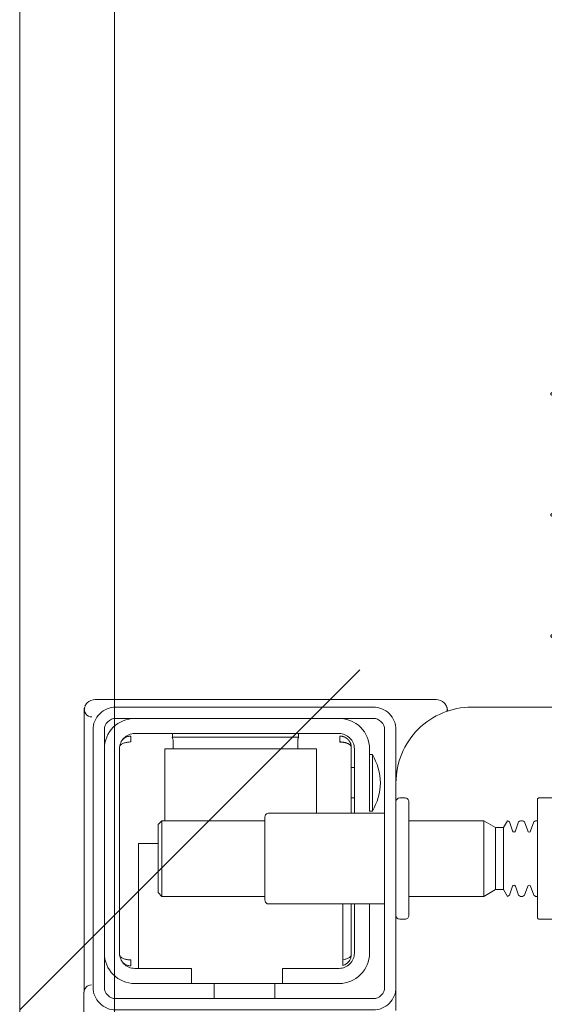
# Model space of a CAD drawing. Header units: millimetres. Extents: x 23192 to 177760, y -399809 to -79279.
# Tile 746 of 865: x 74098.42 to 74105.35, y -194416.51 to -194403.51. Entities that reach past the tile are written whole.
import ezdxf

# ---------------------------------------------------------------- set-up
doc = ezdxf.new("R2010")
doc.units = ezdxf.units.MM
doc.linetypes.add('CARKOVANA', pattern=[7.5, 5, -2.5])
doc.linetypes.add('HIDDEN2', pattern=[4.7625, 3.175, -1.5875])
doc.layers.get('0').update_dxf_attribs({"lineweight": 0})
doc.layers.add('!! 1_Wyburzenia', color=252, linetype='CARKOVANA', lineweight=13, true_color=0x696969)
doc.layers.add('!! 2 ZABUDOWA GK-MDF', color=54, linetype='Continuous', lineweight=13)
doc.layers.add('!!_@ wypos sanit nd', color=7, linetype='Continuous', lineweight=0, plot=False)

# ---------------------------------------------------------------- blocks, each defined once
blk = doc.blocks.new('A$Cff2eaf8b')
for points in [[(-0.188, 0.06265), (-0.188, -0.01362, 0.414214), (-0.1878, -0.01382), (-0.17545, -0.01382), (-0.1722, -0.01382, 0.414214), (-0.172, -0.01362), (-0.172, -0.00982)], [(-0.15993, -0.0325), (-0.17249, -0.0325, 0.405519), (-0.172, -0.032), (-0.172, -0.0313, 0.414214), (-0.1725, -0.0308), (-0.1875, -0.0308, 0.414214), (-0.188, -0.0313), (-0.188, -0.032, 0.405519), (-0.18751, -0.0325), (-0.19, -0.0325, -0.414214), (-0.2, -0.0225), (-0.2, 0.0575, -0.266001), (-0.19506, 0.06612)], [(-0.185, -0.01382), (-0.185, -0.01406, -0.050055), (-0.18485, -0.01432), (-0.18364, -0.01473, -0.719897), (-0.18364, -0.01511), (-0.18485, -0.01552, -0.050055), (-0.185, -0.01578), (-0.185, -0.01606, -0.050055), (-0.18485, -0.01632), (-0.18364, -0.01673, -0.719897), (-0.18364, -0.01711), (-0.18485, -0.01752, -0.050055), (-0.185, -0.01778), (-0.1841, -0.0183), (-0.1841, -0.01936), (-0.185, -0.02092), (-0.185, -0.0308)], [(-0.175, -0.01382), (-0.175, -0.01406, 0.050055), (-0.17515, -0.01432), (-0.17636, -0.01473, 0.719897), (-0.17636, -0.01511), (-0.17515, -0.01552, 0.050055), (-0.175, -0.01578), (-0.175, -0.01606, 0.050055), (-0.17515, -0.01632), (-0.17636, -0.01673, 0.719897), (-0.17636, -0.01711), (-0.17515, -0.01752, 0.050055), (-0.175, -0.01778), (-0.1759, -0.0183), (-0.1759, -0.01936), (-0.175, -0.02092), (-0.175, -0.0308)], [(-0.20011, -0.02584, 0.091301), (-0.20056, -0.02614, 0.198909), (-0.20099, -0.02721)], [(-0.19945, -0.02578, 0.170835), (-0.20011, -0.02584)], [(-0.18625, -0.03562, 0.119096), (-0.19, -0.03454, 0.119096), (-0.19375, -0.03562)], [(-0.186, -0.034), (-0.186, -0.0493, 0.414214), (-0.1855, -0.0498), (-0.1745, -0.0498, 0.414214), (-0.174, -0.0493), (-0.174, -0.034)], [(-0.1985, -0.04, -0.414214), (-0.1945, -0.036), (-0.18625, -0.036), (-0.18625, -0.03562), (-0.19375, -0.03562), (-0.19375, -0.036)], [(-0.174, -0.036), (-0.1675, -0.036, -0.414214), (-0.1635, -0.04), (-0.16353, -0.0395)], [(-0.186, -0.038), (-0.1945, -0.038, 0.414214), (-0.1965, -0.04), (-0.1965, -0.067, 0.414214), (-0.1945, -0.069), (-0.1675, -0.069, 0.414214), (-0.1655, -0.067), (-0.1655, -0.0595), (-0.1635, -0.0595), (-0.1635, -0.04)], [(-0.1635, -0.0475), (-0.1655, -0.0475), (-0.1655, -0.04, 0.414214), (-0.1675, -0.038), (-0.174, -0.038)], [(-0.1945, -0.06193), (-0.19515, -0.06194), (-0.19542, -0.06194), (-0.1956, -0.06194), (-0.19567, -0.06194, 0.116465), (-0.19589, -0.062), (-0.19601, -0.06205), (-0.19601, -0.04535), (-0.19589, -0.0454, 0.116465), (-0.19567, -0.04546), (-0.19542, -0.04546), (-0.19515, -0.04546), (-0.1945, -0.04547)], [(-0.1675, -0.071, 0.414214), (-0.1635, -0.067), (-0.1635, -0.0595)], [(-0.1985, -0.067, 0.414214), (-0.1945, -0.071)], [(-0.20099, -0.0722, 0.198909), (-0.20056, -0.07326, 0.091301), (-0.20011, -0.07356)], [(-0.16237, -0.07369), (-0.1625, -0.07369), (-0.16269, -0.07369), (-0.16294, -0.07369), (-0.16323, -0.07369), (-0.16357, -0.07369), (-0.16393, -0.07369), (-0.16428, -0.07369), (-0.19771, -0.07369), (-0.19841, -0.07369), (-0.19903, -0.07369), (-0.19948, -0.07369), (-0.19961, -0.07369), (-0.19973, -0.07367), (-0.19984, -0.07365), (-0.20003, -0.07359, 0.517033), (-0.1987, -0.07266)], [(-0.1633, -0.0727, 0.412536), (-0.1623, -0.0737), (-0.11251, -0.0737), (-0.11222, -0.07367), (-0.11194, -0.07358), (-0.11168, -0.07345), (-0.11145, -0.07326), (-0.11126, -0.07304), (-0.11112, -0.07278), (-0.11104, -0.0725)]]:
    blk.add_lwpolyline(points, format="xyb")
for points in [[(-0.1841, -0.0183), (-0.1759, -0.0183)], [(-0.1759, -0.01936), (-0.1841, -0.01936)], [(-0.175, -0.02092), (-0.185, -0.02092)], [(-0.20001, -0.0258), (-0.19988, -0.02576), (-0.19976, -0.02573), (-0.19963, -0.02571), (-0.19948, -0.02571)], [(-0.20099, -0.02721), (-0.20099, -0.0722)], [(-0.19478, -0.0384), (-0.186, -0.0384)], [(-0.192, -0.038), (-0.192, -0.0384)], [(-0.188, -0.038), (-0.188, -0.0384)], [(-0.16664, -0.0395), (-0.16666, -0.03934), (-0.16669, -0.03923), (-0.16672, -0.03912), (-0.16675, -0.03902), (-0.16679, -0.03892), (-0.16684, -0.03881), (-0.16689, -0.03872), (-0.16695, -0.03863), (-0.16702, -0.03855), (-0.1671, -0.03848), (-0.16718, -0.03843), (-0.16729, -0.0384), (-0.16718, -0.03841), (-0.16708, -0.03842), (-0.16696, -0.03845), (-0.16686, -0.03848), (-0.16677, -0.03851), (-0.16666, -0.03856), (-0.16657, -0.03861), (-0.16646, -0.03868), (-0.16636, -0.03876), (-0.16627, -0.03884), (-0.16618, -0.03894), (-0.1661, -0.03904), (-0.16603, -0.03915), (-0.16598, -0.03926), (-0.16593, -0.03938), (-0.16589, -0.0395), (-0.174, -0.0395)], [(-0.174, -0.0384), (-0.16722, -0.0384)], [(-0.185, -0.063), (-0.1945, -0.063), (-0.1945, -0.043), (-0.186, -0.043)], [(-0.19591, -0.04539), (-0.19602, -0.04539), (-0.19616, -0.04539), (-0.19632, -0.04539), (-0.1965, -0.04539)], [(-0.1615, -0.0485), (-0.1635, -0.0485)], [(-0.185, -0.0498), (-0.185, -0.06342), (-0.1845, -0.06392), (-0.1755, -0.06392), (-0.175, -0.06342), (-0.175, -0.0498)], [(-0.1615, -0.0565), (-0.1635, -0.0565)], [(-0.1965, -0.06201), (-0.19632, -0.06201), (-0.19616, -0.06201), (-0.19602, -0.06201), (-0.19591, -0.06201)], [(-0.175, -0.06342), (-0.185, -0.06342)], [(-0.182, -0.06392), (-0.182, -0.0665), (-0.1655, -0.0665)], [(-0.16636, -0.06865), (-0.16625, -0.06854), (-0.16619, -0.06847), (-0.16612, -0.06839), (-0.16606, -0.0683), (-0.16601, -0.0682), (-0.16596, -0.06811), (-0.16592, -0.06801), (-0.16589, -0.0679), (-0.16586, -0.0678), (-0.16584, -0.06769), (-0.16583, -0.06759), (-0.16583, -0.06749), (-0.16593, -0.0675), (-0.16607, -0.0675), (-0.1663, -0.0675), (-0.16641, -0.0675), (-0.16651, -0.0675), (-0.16661, -0.0675), (-0.16661, -0.0676), (-0.16662, -0.0677), (-0.16663, -0.0678), (-0.16664, -0.0679), (-0.16665, -0.068), (-0.16667, -0.06811), (-0.1667, -0.06821), (-0.16673, -0.06831), (-0.16676, -0.06841), (-0.1668, -0.06852), (-0.16685, -0.06862), (-0.1669, -0.06871), (-0.16697, -0.0688), (-0.16704, -0.06887), (-0.16712, -0.06893), (-0.16725, -0.069), (-0.19475, -0.069), (-0.19493, -0.0689), (-0.19501, -0.06882), (-0.19508, -0.06874), (-0.19513, -0.06865), (-0.19518, -0.06855), (-0.19522, -0.06846), (-0.19526, -0.06835), (-0.19529, -0.06825), (-0.19532, -0.06813), (-0.19534, -0.06803), (-0.19536, -0.06793), (-0.19537, -0.06783), (-0.19538, -0.06772), (-0.19539, -0.0676), (-0.19539, -0.0675), (-0.19617, -0.06751), (-0.19616, -0.06762), (-0.19615, -0.06772), (-0.19613, -0.06783), (-0.19611, -0.06793), (-0.19607, -0.06803), (-0.19603, -0.06813), (-0.19598, -0.06823), (-0.19593, -0.06832), (-0.19586, -0.06841), (-0.19579, -0.06849), (-0.19572, -0.06857), (-0.19563, -0.06865)]]:
    blk.add_lwpolyline(points)
for points in [[(-0.2, -0.0695), (-0.2, -0.0355, -0.414214), (-0.197, -0.0325), (-0.163, -0.0325, -0.414214), (-0.16, -0.0355), (-0.16, -0.0695, -0.414214), (-0.163, -0.0725), (-0.197, -0.0725, -0.414214)], [(-0.1615, -0.0355), (-0.1615, -0.0695, -0.414214), (-0.163, -0.071), (-0.197, -0.071, -0.414214), (-0.1985, -0.0695), (-0.1985, -0.0355, -0.414214), (-0.197, -0.034), (-0.163, -0.034, -0.414214)]]:
    blk.add_lwpolyline(points, format="xyb", close=True)
blk.add_lwpolyline([(-0.19467, -0.0384), (-0.19467, -0.0384), (-0.19467, -0.0384), (-0.19466, -0.0384), (-0.19466, -0.0384), (-0.19466, -0.0384), (-0.19466, -0.0384), (-0.19466, -0.0384), (-0.19466, -0.0384), (-0.19466, -0.0384), (-0.19466, -0.0384), (-0.19466, -0.0384), (-0.19466, -0.0384), (-0.19466, -0.0384), (-0.19466, -0.0384), (-0.19467, -0.0384), (-0.19467, -0.0384), (-0.19467, -0.0384), (-0.19467, -0.0384), (-0.19467, -0.0384), (-0.19468, -0.0384), (-0.19468, -0.0384), (-0.19468, -0.0384), (-0.19469, -0.0384), (-0.1947, -0.0384), (-0.19471, -0.0384), (-0.19471, -0.0384), (-0.19471, -0.0384), (-0.19471, -0.0384), (-0.19472, -0.0384), (-0.19472, -0.0384), (-0.19472, -0.0384), (-0.19472, -0.03841), (-0.19473, -0.03841), (-0.19473, -0.03841), (-0.19473, -0.03841), (-0.19473, -0.03841), (-0.19473, -0.03841), (-0.19474, -0.03841), (-0.19474, -0.03841), (-0.19474, -0.03841), (-0.19474, -0.03841), (-0.19474, -0.03841), (-0.19474, -0.03841), (-0.19475, -0.03841), (-0.19475, -0.03841), (-0.19475, -0.03841), (-0.19475, -0.03841), (-0.19476, -0.03841), (-0.19476, -0.03841), (-0.19476, -0.03841), (-0.19476, -0.03841), (-0.19477, -0.03842), (-0.19477, -0.03842), (-0.19477, -0.03842), (-0.19478, -0.03842), (-0.19479, -0.03842), (-0.19479, -0.03842), (-0.1948, -0.03843), (-0.19481, -0.03843), (-0.19481, -0.03843), (-0.19482, -0.03844), (-0.19483, -0.03844), (-0.19484, -0.03844), (-0.19484, -0.03845), (-0.19485, -0.03845), (-0.19486, -0.03845), (-0.19486, -0.03846), (-0.19487, -0.03846), (-0.19488, -0.03847), (-0.19489, -0.03847), (-0.19489, -0.03848), (-0.1949, -0.03848), (-0.19491, -0.03849), (-0.19491, -0.03849), (-0.19492, -0.0385), (-0.19493, -0.0385), (-0.19493, -0.03851), (-0.19494, -0.03851), (-0.19495, -0.03852), (-0.19495, -0.03852), (-0.19496, -0.03853), (-0.19497, -0.03854), (-0.19497, -0.03854), (-0.19498, -0.03855), (-0.19499, -0.03856), (-0.19499, -0.03856), (-0.195, -0.03857), (-0.19501, -0.03858), (-0.19501, -0.03859), (-0.19502, -0.03859), (-0.19503, -0.0386), (-0.19503, -0.03861), (-0.19504, -0.03862), (-0.19505, -0.03862), (-0.19505, -0.03863), (-0.19506, -0.03864), (-0.19507, -0.03865), (-0.19507, -0.03866), (-0.19508, -0.03867), (-0.19508, -0.03868), (-0.19509, -0.03869), (-0.1951, -0.03869), (-0.1951, -0.0387), (-0.19511, -0.03871), (-0.19511, -0.03872), (-0.19512, -0.03873), (-0.19512, -0.03874), (-0.19513, -0.03875), (-0.19514, -0.03876), (-0.19514, -0.03877), (-0.19515, -0.03878), (-0.19515, -0.03879), (-0.19516, -0.0388), (-0.19516, -0.03881), (-0.19517, -0.03882), (-0.19517, -0.03884), (-0.19518, -0.03885), (-0.19518, -0.03886), (-0.19519, -0.03887), (-0.1952, -0.03888), (-0.1952, -0.03889), (-0.19521, -0.0389), (-0.19521, -0.03891), (-0.19521, -0.03893), (-0.19522, -0.03894), (-0.19522, -0.03895), (-0.19523, -0.03896), (-0.19523, -0.03897), (-0.19524, -0.03899), (-0.19524, -0.039), (-0.19525, -0.03901), (-0.19525, -0.03902), (-0.19526, -0.03905), (-0.19527, -0.03907), (-0.19528, -0.0391), (-0.19528, -0.03912), (-0.19529, -0.03915), (-0.1953, -0.03918), (-0.19531, -0.0392), (-0.19531, -0.03923), (-0.19532, -0.03926), (-0.19532, -0.03928), (-0.19533, -0.03931), (-0.19533, -0.03933), (-0.19534, -0.03936), (-0.19534, -0.03939), (-0.19535, -0.03941), (-0.19535, -0.03944), (-0.19536, -0.03947), (-0.19536, -0.03949), (-0.19536, -0.03952), (-0.19537, -0.03955), (-0.19537, -0.03957), (-0.19537, -0.0396), (-0.19537, -0.03961), (-0.19537, -0.03962), (-0.19538, -0.03963), (-0.19538, -0.03963), (-0.19538, -0.03964), (-0.19538, -0.03965), (-0.19538, -0.03965), (-0.19538, -0.03966), (-0.19538, -0.03966), (-0.19538, -0.03967), (-0.19538, -0.03967), (-0.19538, -0.03968), (-0.19538, -0.03969), (-0.19538, -0.03969), (-0.19538, -0.0397), (-0.19538, -0.0397), (-0.19538, -0.0397), (-0.19538, -0.03971), (-0.19538, -0.03971), (-0.19538, -0.03972), (-0.19538, -0.03972), (-0.19538, -0.03972), (-0.19538, -0.03973), (-0.19538, -0.03973), (-0.19538, -0.03973), (-0.19538, -0.03974), (-0.19538, -0.03974), (-0.19538, -0.03974), (-0.19538, -0.03974), (-0.19538, -0.03975), (-0.19538, -0.03975), (-0.19538, -0.03975), (-0.19538, -0.03976), (-0.19538, -0.03976), (-0.19538, -0.03977), (-0.19538, -0.03977), (-0.19539, -0.03978), (-0.19539, -0.03978), (-0.19539, -0.03979), (-0.19539, -0.03979), (-0.19539, -0.03979), (-0.19539, -0.0398), (-0.19539, -0.0398), (-0.19539, -0.03981), (-0.19539, -0.03981), (-0.19539, -0.03982), (-0.19538, -0.03982), (-0.19538, -0.03983), (-0.19538, -0.03983), (-0.19538, -0.03984), (-0.19538, -0.03984), (-0.19538, -0.03984), (-0.19538, -0.03985), (-0.19538, -0.03986), (-0.19538, -0.03986), (-0.19538, -0.03987), (-0.19538, -0.03987), (-0.19538, -0.03987), (-0.19538, -0.03988), (-0.19538, -0.03988), (-0.19538, -0.03989), (-0.19538, -0.03989), (-0.19538, -0.03989), (-0.19538, -0.03989), (-0.19538, -0.0399), (-0.19538, -0.0399), (-0.19539, -0.0399), (-0.19539, -0.0399), (-0.19539, -0.0399), (-0.19539, -0.0399), (-0.19539, -0.0399), (-0.19539, -0.03991), (-0.1954, -0.03991), (-0.1954, -0.03991), (-0.1954, -0.03991), (-0.1954, -0.03991), (-0.1954, -0.03991), (-0.19541, -0.03991), (-0.19541, -0.03991), (-0.19542, -0.03991), (-0.19542, -0.03991), (-0.19543, -0.0399), (-0.19544, -0.0399), (-0.19545, -0.0399), (-0.19545, -0.0399), (-0.19546, -0.0399), (-0.19546, -0.0399), (-0.19547, -0.0399), (-0.19547, -0.0399), (-0.19548, -0.0399), (-0.19549, -0.0399), (-0.1955, -0.0399), (-0.1955, -0.0399), (-0.19551, -0.0399), (-0.19552, -0.0399), (-0.19553, -0.0399), (-0.19554, -0.0399), (-0.19555, -0.0399), (-0.19556, -0.0399), (-0.19557, -0.0399), (-0.19558, -0.0399), (-0.19559, -0.0399), (-0.19561, -0.0399), (-0.19564, -0.0399), (-0.19566, -0.0399), (-0.19568, -0.0399), (-0.1957, -0.0399), (-0.19574, -0.0399), (-0.19576, -0.0399), (-0.19578, -0.0399), (-0.19595, -0.0399), (-0.19596, -0.0399), (-0.19598, -0.0399), (-0.19599, -0.0399), (-0.19601, -0.0399), (-0.19602, -0.0399), (-0.19603, -0.0399), (-0.19604, -0.0399), (-0.19605, -0.0399), (-0.19606, -0.0399), (-0.19607, -0.0399), (-0.19608, -0.0399), (-0.19609, -0.0399), (-0.1961, -0.0399), (-0.19611, -0.0399), (-0.19612, -0.0399), (-0.19613, -0.03989), (-0.19614, -0.03989), (-0.19614, -0.03989), (-0.19615, -0.03989), (-0.19615, -0.03989), (-0.19615, -0.03989), (-0.19615, -0.03989), (-0.19616, -0.03989), (-0.19616, -0.03989), (-0.19616, -0.03989), (-0.19616, -0.0399), (-0.19616, -0.0399), (-0.19616, -0.0399), (-0.19616, -0.0399), (-0.19616, -0.0399), (-0.19617, -0.0399), (-0.19617, -0.03991), (-0.19617, -0.03991), (-0.19617, -0.03991), (-0.19617, -0.03991), (-0.19617, -0.03991), (-0.19617, -0.03991), (-0.19617, -0.03991), (-0.19617, -0.03991), (-0.19617, -0.03991), (-0.19617, -0.03991), (-0.19617, -0.0399), (-0.19617, -0.0399), (-0.19617, -0.0399), (-0.19617, -0.03989), (-0.19617, -0.03989), (-0.19617, -0.03989), (-0.19617, -0.03988), (-0.19617, -0.03987), (-0.19617, -0.03986), (-0.19617, -0.03985), (-0.19617, -0.03984), (-0.19617, -0.03984), (-0.19617, -0.03984), (-0.19617, -0.03983), (-0.19617, -0.03983), (-0.19617, -0.03982), (-0.19617, -0.03982), (-0.19617, -0.03981), (-0.19616, -0.0398), (-0.19616, -0.03979), (-0.19616, -0.03979), (-0.19616, -0.03978), (-0.19616, -0.03978), (-0.19616, -0.03977), (-0.19616, -0.03977), (-0.19616, -0.03977), (-0.19616, -0.03976), (-0.19616, -0.03976), (-0.19616, -0.03975), (-0.19616, -0.03975), (-0.19616, -0.03974), (-0.19616, -0.03974), (-0.19616, -0.03973), (-0.19616, -0.03973), (-0.19616, -0.03972), (-0.19616, -0.03972), (-0.19616, -0.03972), (-0.19616, -0.03972), (-0.19616, -0.03971), (-0.19616, -0.03971), (-0.19616, -0.0397), (-0.19615, -0.0397), (-0.19615, -0.0397), (-0.19615, -0.03969), (-0.19615, -0.03969), (-0.19615, -0.03968), (-0.19615, -0.03967), (-0.19615, -0.03967), (-0.19615, -0.03966), (-0.19615, -0.03966), (-0.19615, -0.03965), (-0.19615, -0.03964), (-0.19614, -0.03964), (-0.19614, -0.03963), (-0.19614, -0.03962), (-0.19614, -0.03962), (-0.19614, -0.03961), (-0.19614, -0.0396), (-0.19614, -0.03959), (-0.19613, -0.03958), (-0.19613, -0.03958), (-0.19613, -0.03957), (-0.19613, -0.03955), (-0.19612, -0.03954), (-0.19612, -0.03952), (-0.19611, -0.0395), (-0.19611, -0.03949), (-0.1961, -0.03947), (-0.1961, -0.03945), (-0.19609, -0.03944), (-0.19609, -0.03942), (-0.19608, -0.03941), (-0.19608, -0.03939), (-0.19607, -0.03937), (-0.19607, -0.03936), (-0.19606, -0.03934), (-0.19605, -0.03933), (-0.19605, -0.03931), (-0.19604, -0.0393), (-0.19603, -0.03928), (-0.19603, -0.03927), (-0.19602, -0.03925), (-0.19601, -0.03923), (-0.196, -0.03922), (-0.196, -0.0392), (-0.19599, -0.03919), (-0.19598, -0.03918), (-0.19597, -0.03916), (-0.19596, -0.03915), (-0.19596, -0.03913), (-0.19595, -0.03912), (-0.19594, -0.0391), (-0.19593, -0.03909), (-0.19592, -0.03907), (-0.19591, -0.03906), (-0.1959, -0.03905), (-0.19589, -0.03903), (-0.19588, -0.03902), (-0.19587, -0.03901), (-0.19586, -0.03899), (-0.19585, -0.03898), (-0.19584, -0.03897), (-0.19583, -0.03895), (-0.19582, -0.03894), (-0.19581, -0.03893), (-0.1958, -0.03891), (-0.19579, -0.0389), (-0.19577, -0.03889), (-0.19576, -0.03888), (-0.19575, -0.03886), (-0.19574, -0.03885), (-0.19573, -0.03884), (-0.19572, -0.03883), (-0.1957, -0.03882), (-0.19569, -0.0388), (-0.19568, -0.03879), (-0.19567, -0.03878), (-0.19565, -0.03877), (-0.19564, -0.03876), (-0.19563, -0.03875), (-0.19562, -0.03874), (-0.1956, -0.03873), (-0.19559, -0.03872), (-0.19558, -0.03871), (-0.19556, -0.0387), (-0.19555, -0.03869), (-0.19554, -0.03868), (-0.19552, -0.03867), (-0.19551, -0.03866), (-0.19549, -0.03865), (-0.19548, -0.03864), (-0.19547, -0.03863), (-0.19545, -0.03862), (-0.19544, -0.03861), (-0.19542, -0.0386), (-0.19541, -0.0386), (-0.19539, -0.03859), (-0.19538, -0.03858), (-0.19536, -0.03857), (-0.19535, -0.03856), (-0.19533, -0.03856), (-0.19532, -0.03855), (-0.1953, -0.03854), (-0.19529, -0.03853), (-0.19527, -0.03853), (-0.19526, -0.03852), (-0.19524, -0.03851), (-0.19522, -0.03851), (-0.19521, -0.0385), (-0.19519, -0.0385), (-0.19518, -0.03849), (-0.19516, -0.03848), (-0.19515, -0.03848), (-0.19513, -0.03847), (-0.19511, -0.03847), (-0.1951, -0.03846), (-0.19508, -0.03846), (-0.19506, -0.03845), (-0.19505, -0.03845), (-0.19503, -0.03845), (-0.19502, -0.03844), (-0.195, -0.03844), (-0.19498, -0.03843), (-0.19497, -0.03843), (-0.19495, -0.03843), (-0.19493, -0.03842), (-0.19492, -0.03842), (-0.19491, -0.03842), (-0.1949, -0.03842), (-0.19489, -0.03842), (-0.19488, -0.03842), (-0.19487, -0.03841), (-0.19486, -0.03841), (-0.19485, -0.03841), (-0.19484, -0.03841), (-0.19483, -0.03841), (-0.19481, -0.03841), (-0.1948, -0.03841), (-0.19479, -0.03841), (-0.19479, -0.03841), (-0.19478, -0.03841), (-0.19478, -0.0384), (-0.19477, -0.0384), (-0.19477, -0.0384), (-0.19476, -0.0384), (-0.19475, -0.0384), (-0.19474, -0.0384), (-0.19474, -0.0384), (-0.19473, -0.0384), (-0.19473, -0.0384), (-0.19471, -0.0384), (-0.19471, -0.0384), (-0.1947, -0.0384), (-0.1947, -0.0384), (-0.19469, -0.0384), (-0.19469, -0.0384), (-0.19469, -0.0384), (-0.19469, -0.0384), (-0.19468, -0.0384), (-0.19468, -0.0384), (-0.19468, -0.0384), (-0.19468, -0.0384), (-0.19467, -0.0384), (-0.19467, -0.0384), (-0.19467, -0.0384)], close=True)
for centre in [(-0.24136, 0.04363), (-0.22538, 0.04363), (-0.20939, 0.04363)]:
    blk.add_ellipse(centre, major_axis=(0, 0.0557), ratio=0.04256, start_param=0.705617, end_param=3.691026)

msp = doc.modelspace()

# ---------------------------------------------------------------- linework, layer by layer
at = {"layer": '!! 1_Wyburzenia', "linetype": 'HIDDEN2', "ltscale": 2}
msp.add_lwpolyline([(74098.42327, -194416.5883), (74103.42327, -194411.5883)], dxfattribs=at)
at = {"layer": '!! 2 ZABUDOWA GK-MDF'}
for points in [[(74098.42327, -194351.5883), (74098.42327, -194513.5883)], [(74099.67327, -194513.5883), (74099.67327, -194351.5883)]]:
    msp.add_lwpolyline(points, dxfattribs=at)

# ---------------------------------------------------------------- block references
at = {"layer": '!!_@ wypos sanit nd', "xscale": 100, "yscale": 100, "zscale": 100, "rotation": 270}
msp.add_blockref('A$Cff2eaf8b', (74106.64127, -194432.5883), dxfattribs=at)

doc.saveas('drawing.dxf')
